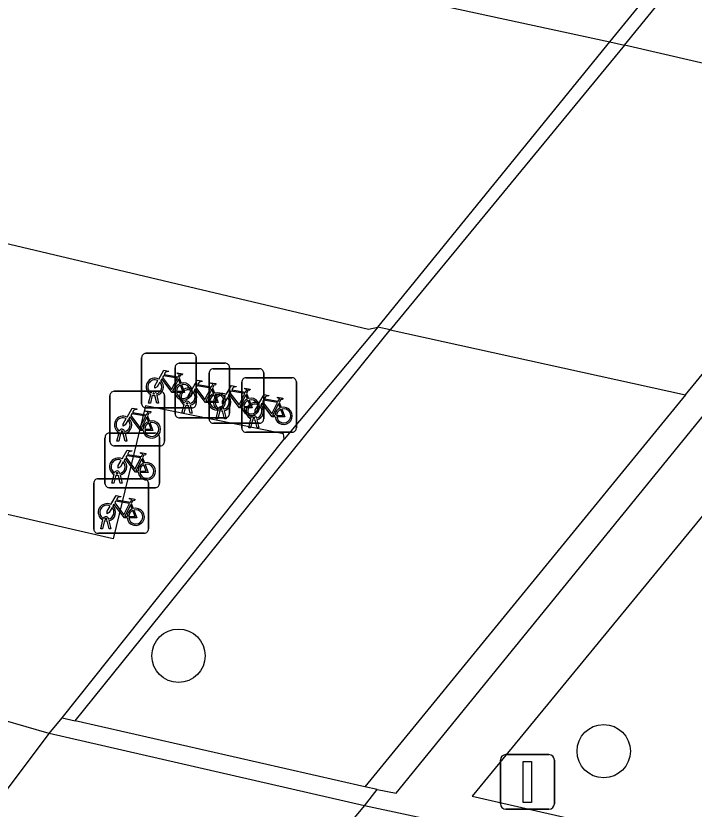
# Model space of a CAD drawing. Extents: x 161772 to 163123, y 383092 to 383917.
# Drawn here: x 161892.27 to 161904.7, y 383188.3 to 383202.84 of the extents above; entities that cross this region are included whole.
import ezdxf

# ---------------------------------------------------------------- set-up
doc = ezdxf.new("R2010")
doc.units = 0
for name, color, linetype in [('IMGEO_Boom', 7, 'Continuous'), ('IMGEO_Fietsenrek', 7, 'Continuous'), ('IMGEO_Groenvoorziening', 7, 'Continuous'), ('IMGEO_Parkeervlak_open', 7, 'Continuous'), ('IMGEO_Rijbaan_lokaal_open', 7, 'Continuous'), ('IMGEO_Verkeersbordpaal', 7, 'Continuous'), ('IMGEO_Voetpad_gesloten', 7, 'Continuous'), ('IMGEO_Voetpad_op_trap', 7, 'Continuous'), ('IMGEO_Voetpad_open', 7, 'Continuous')]:
    doc.layers.add(name, color=color, linetype=linetype)

msp = doc.modelspace()

# ---------------------------------------------------------------- linework, layer by layer
at = {"layer": 'IMGEO_Boom'}
for centre in [(161895.248, 383191.112), (161903.044, 383189.364)]:
    msp.add_circle(centre, 0.489, dxfattribs=at)
at = {"layer": 'IMGEO_Fietsenrek'}
for p, q in [((161894.647, 383196.654), (161895.488, 383196.654)), ((161895.488, 383196.654), (161894.647, 383196.654)), ((161894.572, 383195.729), (161894.572, 383196.57)), ((161894.572, 383196.57), (161894.572, 383195.729)), ((161895.572, 383196.579), (161895.572, 383195.738)), ((161895.572, 383195.738), (161895.572, 383196.579)), ((161895.184, 383195.547), (161895.184, 383196.388)), ((161895.184, 383196.388), (161895.184, 383195.547)), ((161895.259, 383196.472), (161896.1, 383196.472)), ((161896.1, 383196.472), (161895.259, 383196.472)), ((161895.885, 383196.372), (161896.726, 383196.372)), ((161896.726, 383196.372), (161895.885, 383196.372)), ((161896.184, 383196.397), (161896.184, 383195.556)), ((161896.184, 383195.556), (161896.184, 383196.397)), ((161895.259, 383196.203), (161895.295, 383196.108)), ((161895.81, 383195.447), (161895.81, 383196.288)), ((161895.81, 383196.288), (161895.81, 383195.447)), ((161896.484, 383196.207), (161897.325, 383196.207)), ((161897.325, 383196.207), (161896.484, 383196.207)), ((161896.81, 383196.297), (161896.81, 383195.456)), ((161896.81, 383195.456), (161896.81, 383196.297)), ((161896.409, 383195.282), (161896.409, 383196.123)), ((161896.409, 383196.123), (161896.409, 383195.282)), ((161897.409, 383196.132), (161897.409, 383195.291)), ((161897.409, 383195.291), (161897.409, 383196.132)), ((161894.066, 383195.959), (161894.907, 383195.959)), ((161894.907, 383195.959), (161894.066, 383195.959)), ((161894.81, 383195.91), (161894.809, 383195.914)), ((161894.841, 383195.921), (161894.842, 383195.914)), ((161895.871, 383196.021), (161895.907, 383195.926)), ((161896.497, 383195.921), (161896.533, 383195.826)), ((161893.991, 383195.034), (161893.991, 383195.875)), ((161893.991, 383195.875), (161893.991, 383195.034)), ((161894.699, 383195.738), (161894.738, 383195.898)), ((161894.768, 383195.886), (161894.733, 383195.738)), ((161894.851, 383195.738), (161894.817, 383195.88)), ((161894.849, 383195.884), (161894.884, 383195.738)), ((161894.991, 383195.884), (161894.991, 383195.043)), ((161894.991, 383195.043), (161894.991, 383195.884)), ((161897.096, 383195.756), (161897.132, 383195.661)), ((161895.497, 383195.654), (161894.656, 383195.654)), ((161894.656, 383195.654), (161895.497, 383195.654)), ((161894.733, 383195.738), (161894.699, 383195.738)), ((161894.884, 383195.738), (161894.851, 383195.738)), ((161895.311, 383195.556), (161895.35, 383195.716)), ((161895.38, 383195.704), (161895.345, 383195.556)), ((161895.422, 383195.728), (161895.421, 383195.732)), ((161895.463, 383195.556), (161895.429, 383195.698)), ((161895.453, 383195.739), (161895.454, 383195.732)), ((161895.461, 383195.702), (161895.496, 383195.556)), ((161895.937, 383195.456), (161895.976, 383195.616)), ((161896.048, 383195.628), (161896.047, 383195.632)), ((161896.079, 383195.639), (161896.08, 383195.632)), ((161894.678, 383195.508), (161894.714, 383195.413)), ((161896.109, 383195.472), (161895.268, 383195.472)), ((161895.268, 383195.472), (161896.109, 383195.472)), ((161895.345, 383195.556), (161895.311, 383195.556)), ((161895.496, 383195.556), (161895.463, 383195.556)), ((161896.006, 383195.604), (161895.971, 383195.456)), ((161896.089, 383195.456), (161896.055, 383195.598)), ((161896.087, 383195.602), (161896.122, 383195.456)), ((161896.647, 383195.463), (161896.646, 383195.467)), ((161896.678, 383195.474), (161896.679, 383195.467)), ((161896.735, 383195.372), (161895.894, 383195.372)), ((161895.894, 383195.372), (161896.735, 383195.372)), ((161895.971, 383195.456), (161895.937, 383195.456)), ((161896.122, 383195.456), (161896.089, 383195.456)), ((161896.536, 383195.291), (161896.575, 383195.451)), ((161896.605, 383195.439), (161896.57, 383195.291)), ((161896.688, 383195.291), (161896.654, 383195.433)), ((161896.686, 383195.437), (161896.721, 383195.291)), ((161893.975, 383195.192), (161894.816, 383195.192)), ((161894.816, 383195.192), (161893.975, 383195.192)), ((161894.118, 383195.043), (161894.157, 383195.203)), ((161894.187, 383195.191), (161894.152, 383195.043)), ((161894.229, 383195.215), (161894.228, 383195.219)), ((161894.27, 383195.043), (161894.236, 383195.185)), ((161894.26, 383195.226), (161894.261, 383195.219)), ((161894.268, 383195.189), (161894.303, 383195.043)), ((161897.334, 383195.207), (161896.493, 383195.207)), ((161896.493, 383195.207), (161897.334, 383195.207)), ((161896.57, 383195.291), (161896.536, 383195.291)), ((161896.721, 383195.291), (161896.688, 383195.291)), ((161893.9, 383194.267), (161893.9, 383195.108)), ((161893.9, 383195.108), (161893.9, 383194.267)), ((161894.152, 383195.043), (161894.118, 383195.043)), ((161894.303, 383195.043), (161894.27, 383195.043)), ((161894.9, 383195.117), (161894.9, 383194.276)), ((161894.9, 383194.276), (161894.9, 383195.117)), ((161894.916, 383194.959), (161894.075, 383194.959)), ((161894.075, 383194.959), (161894.916, 383194.959)), ((161894.587, 383194.741), (161894.623, 383194.646)), ((161894.138, 383194.448), (161894.137, 383194.452)), ((161894.169, 383194.459), (161894.17, 383194.452)), ((161893.771, 383194.356), (161894.612, 383194.356)), ((161894.612, 383194.356), (161893.771, 383194.356)), ((161894.027, 383194.276), (161894.066, 383194.436)), ((161894.096, 383194.424), (161894.061, 383194.276)), ((161894.179, 383194.276), (161894.145, 383194.418)), ((161894.177, 383194.422), (161894.212, 383194.276)), ((161893.696, 383193.431), (161893.696, 383194.272)), ((161893.696, 383194.272), (161893.696, 383193.431)), ((161894.825, 383194.192), (161893.984, 383194.192)), ((161893.984, 383194.192), (161894.825, 383194.192)), ((161894.061, 383194.276), (161894.027, 383194.276)), ((161894.212, 383194.276), (161894.179, 383194.276)), ((161894.696, 383194.281), (161894.696, 383193.44)), ((161894.696, 383193.44), (161894.696, 383194.281)), ((161894.383, 383193.905), (161894.419, 383193.81)), ((161893.823, 383193.44), (161893.862, 383193.6)), ((161893.892, 383193.588), (161893.857, 383193.44)), ((161893.934, 383193.612), (161893.933, 383193.616)), ((161893.975, 383193.44), (161893.941, 383193.582)), ((161893.965, 383193.623), (161893.966, 383193.616)), ((161893.973, 383193.586), (161894.008, 383193.44)), ((161893.857, 383193.44), (161893.823, 383193.44)), ((161894.008, 383193.44), (161893.975, 383193.44)), ((161894.621, 383193.356), (161893.78, 383193.356)), ((161893.78, 383193.356), (161894.621, 383193.356))]:
    msp.add_line(p, q, dxfattribs=at)
for points in [[(161894.885, 383196.18), (161894.98, 383196.344), (161895.066, 383196.33), (161895.068, 383196.321), (161895.012, 383196.31), (161894.985, 383196.265), (161895.241, 383196.224)], [(161895.228, 383196.199), (161894.971, 383196.24), (161894.954, 383196.211), (161895.121, 383195.991), (161895.228, 383196.199)], [(161895.241, 383196.224), (161895.266, 383196.273), (161895.26, 383196.277), (161895.237, 383196.281), (161895.225, 383196.288), (161895.224, 383196.291), (161895.226, 383196.296), (161895.321, 383196.281), (161895.323, 383196.271), (161895.313, 383196.258), (161895.301, 383196.252), (161895.287, 383196.258), (161895.259, 383196.203)], [(161894.906, 383196.128), (161894.854, 383196.038), (161894.814, 383196.013), (161894.815, 383196.06), (161894.87, 383196.154)], [(161895.181, 383195.936), (161895.131, 383195.936), (161894.94, 383196.187), (161894.921, 383196.155)], [(161895.276, 383196.101), (161895.246, 383196.178), (161895.137, 383195.96), (161895.18, 383195.96)], [(161895.21, 383195.96), (161895.33, 383195.959), (161895.286, 383196.073)], [(161895.306, 383196.08), (161895.361, 383195.935), (161895.211, 383195.935)], [(161895.497, 383195.998), (161895.592, 383196.162), (161895.678, 383196.148), (161895.68, 383196.139), (161895.624, 383196.128), (161895.597, 383196.083), (161895.853, 383196.042)], [(161895.84, 383196.017), (161895.583, 383196.058), (161895.566, 383196.029), (161895.733, 383195.809), (161895.84, 383196.017)], [(161895.853, 383196.042), (161895.878, 383196.091), (161895.872, 383196.095), (161895.849, 383196.099), (161895.837, 383196.106), (161895.836, 383196.109), (161895.838, 383196.114), (161895.933, 383196.099), (161895.935, 383196.089), (161895.925, 383196.076), (161895.913, 383196.07), (161895.899, 383196.076), (161895.871, 383196.021)], [(161896.123, 383195.898), (161896.218, 383196.062), (161896.304, 383196.048), (161896.306, 383196.039), (161896.25, 383196.028), (161896.223, 383195.983), (161896.479, 383195.942)], [(161895.518, 383195.946), (161895.466, 383195.856), (161895.426, 383195.831), (161895.427, 383195.878), (161895.482, 383195.972)], [(161895.793, 383195.754), (161895.743, 383195.754), (161895.552, 383196.005), (161895.533, 383195.973)], [(161895.888, 383195.919), (161895.858, 383195.996), (161895.749, 383195.778), (161895.792, 383195.778)], [(161896.419, 383195.654), (161896.369, 383195.654), (161896.178, 383195.905), (161896.159, 383195.873)], [(161896.466, 383195.917), (161896.209, 383195.958), (161896.192, 383195.929), (161896.359, 383195.709), (161896.466, 383195.917)], [(161896.479, 383195.942), (161896.504, 383195.991), (161896.498, 383195.995), (161896.475, 383195.999), (161896.463, 383196.006), (161896.462, 383196.009), (161896.464, 383196.014), (161896.559, 383195.999), (161896.561, 383195.989), (161896.551, 383195.976), (161896.539, 383195.97), (161896.525, 383195.976), (161896.497, 383195.921)], [(161895.822, 383195.778), (161895.942, 383195.777), (161895.898, 383195.891)], [(161895.918, 383195.898), (161895.973, 383195.753), (161895.823, 383195.753)], [(161896.144, 383195.846), (161896.092, 383195.756), (161896.052, 383195.731), (161896.053, 383195.778), (161896.108, 383195.872)], [(161896.514, 383195.819), (161896.484, 383195.896), (161896.375, 383195.678), (161896.418, 383195.678)], [(161896.448, 383195.678), (161896.568, 383195.677), (161896.524, 383195.791)], [(161896.544, 383195.798), (161896.599, 383195.653), (161896.449, 383195.653)], [(161896.722, 383195.733), (161896.817, 383195.897), (161896.903, 383195.883), (161896.905, 383195.874), (161896.849, 383195.863), (161896.822, 383195.818), (161897.078, 383195.777)], [(161897.065, 383195.752), (161896.808, 383195.793), (161896.791, 383195.764), (161896.958, 383195.544), (161897.065, 383195.752)], [(161897.078, 383195.777), (161897.103, 383195.826), (161897.097, 383195.83), (161897.074, 383195.834), (161897.062, 383195.841), (161897.061, 383195.844), (161897.063, 383195.849), (161897.158, 383195.834), (161897.16, 383195.824), (161897.15, 383195.811), (161897.138, 383195.805), (161897.124, 383195.811), (161897.096, 383195.756)], [(161894.304, 383195.485), (161894.399, 383195.649), (161894.485, 383195.635), (161894.487, 383195.626), (161894.431, 383195.615), (161894.404, 383195.57), (161894.66, 383195.529)], [(161896.743, 383195.681), (161896.691, 383195.591), (161896.651, 383195.566), (161896.652, 383195.613), (161896.707, 383195.707)], [(161897.018, 383195.489), (161896.968, 383195.489), (161896.777, 383195.74), (161896.758, 383195.708)], [(161897.113, 383195.654), (161897.083, 383195.731), (161896.974, 383195.513), (161897.017, 383195.513)], [(161897.047, 383195.513), (161897.167, 383195.512), (161897.123, 383195.626)], [(161897.143, 383195.633), (161897.198, 383195.488), (161897.048, 383195.488)], [(161894.6, 383195.241), (161894.55, 383195.241), (161894.359, 383195.492), (161894.34, 383195.46)], [(161894.647, 383195.504), (161894.39, 383195.545), (161894.373, 383195.516), (161894.54, 383195.296), (161894.647, 383195.504)], [(161894.695, 383195.406), (161894.665, 383195.483), (161894.556, 383195.265), (161894.599, 383195.265)], [(161894.66, 383195.529), (161894.685, 383195.578), (161894.679, 383195.582), (161894.656, 383195.586), (161894.644, 383195.593), (161894.643, 383195.596), (161894.645, 383195.601), (161894.74, 383195.586), (161894.742, 383195.576), (161894.732, 383195.563), (161894.72, 383195.557), (161894.706, 383195.563), (161894.678, 383195.508)], [(161894.325, 383195.433), (161894.273, 383195.343), (161894.233, 383195.318), (161894.234, 383195.365), (161894.289, 383195.459)], [(161894.629, 383195.265), (161894.749, 383195.264), (161894.705, 383195.378)], [(161894.725, 383195.385), (161894.78, 383195.24), (161894.63, 383195.24)], [(161894.213, 383194.718), (161894.308, 383194.882), (161894.394, 383194.868), (161894.396, 383194.859), (161894.34, 383194.848), (161894.313, 383194.803), (161894.569, 383194.762)], [(161894.556, 383194.737), (161894.299, 383194.778), (161894.282, 383194.749), (161894.449, 383194.529), (161894.556, 383194.737)], [(161894.569, 383194.762), (161894.594, 383194.811), (161894.588, 383194.815), (161894.565, 383194.819), (161894.553, 383194.826), (161894.552, 383194.829), (161894.554, 383194.834), (161894.649, 383194.819), (161894.651, 383194.809), (161894.641, 383194.796), (161894.629, 383194.79), (161894.615, 383194.796), (161894.587, 383194.741)], [(161894.234, 383194.666), (161894.182, 383194.576), (161894.142, 383194.551), (161894.143, 383194.598), (161894.198, 383194.692)], [(161894.509, 383194.474), (161894.459, 383194.474), (161894.268, 383194.725), (161894.249, 383194.693)], [(161894.604, 383194.639), (161894.574, 383194.716), (161894.465, 383194.498), (161894.508, 383194.498)], [(161894.538, 383194.498), (161894.658, 383194.497), (161894.614, 383194.611)], [(161894.634, 383194.618), (161894.689, 383194.473), (161894.539, 383194.473)], [(161894.009, 383193.882), (161894.104, 383194.046), (161894.19, 383194.032), (161894.192, 383194.023), (161894.136, 383194.012), (161894.109, 383193.967), (161894.365, 383193.926)], [(161894.305, 383193.638), (161894.255, 383193.638), (161894.064, 383193.889), (161894.045, 383193.857)], [(161894.352, 383193.901), (161894.095, 383193.942), (161894.078, 383193.913), (161894.245, 383193.693), (161894.352, 383193.901)], [(161894.4, 383193.803), (161894.37, 383193.88), (161894.261, 383193.662), (161894.304, 383193.662)], [(161894.365, 383193.926), (161894.39, 383193.975), (161894.384, 383193.979), (161894.361, 383193.983), (161894.349, 383193.99), (161894.348, 383193.993), (161894.35, 383193.998), (161894.445, 383193.983), (161894.447, 383193.973), (161894.437, 383193.96), (161894.425, 383193.954), (161894.411, 383193.96), (161894.383, 383193.905)], [(161894.03, 383193.83), (161893.978, 383193.74), (161893.938, 383193.715), (161893.939, 383193.762), (161893.994, 383193.856)], [(161894.334, 383193.662), (161894.454, 383193.661), (161894.41, 383193.775)], [(161894.43, 383193.782), (161894.485, 383193.637), (161894.335, 383193.637)]]:
    msp.add_lwpolyline(points, dxfattribs=at)
for centre, radius, start, end in [((161894.65, 383196.576), 0.0779, 92.4484, 184.2845), ((161894.65, 383196.576), 0.0779, 92.4484, 184.2845), ((161895.494, 383196.576), 0.0779, 2.4484, 94.2845), ((161895.494, 383196.576), 0.0779, 2.4484, 94.2845), ((161895.262, 383196.394), 0.0779, 92.4484, 184.2845), ((161895.262, 383196.394), 0.0779, 92.4484, 184.2845), ((161895.888, 383196.294), 0.0779, 92.4484, 184.2845), ((161895.888, 383196.294), 0.0779, 92.4484, 184.2845), ((161896.106, 383196.394), 0.0779, 2.4484, 94.2845), ((161896.106, 383196.394), 0.0779, 2.4484, 94.2845), ((161896.732, 383196.294), 0.0779, 2.4484, 94.2845), ((161896.732, 383196.294), 0.0779, 2.4484, 94.2845), ((161894.812, 383196.039), 0.159, 62.6766, 242.1369), ((161896.487, 383196.129), 0.0779, 92.4484, 184.2845), ((161896.487, 383196.129), 0.0779, 92.4484, 184.2845), ((161897.331, 383196.129), 0.0779, 2.4484, 94.2845), ((161897.331, 383196.129), 0.0779, 2.4484, 94.2845), ((161894.812, 383196.039), 0.129, 63.3192, 238.903), ((161894.812, 383196.039), 0.129, 283.6043, 43.4302), ((161894.812, 383196.039), 0.159, 283.5766, 46.6042), ((161895.339, 383195.955), 0.159, 113.3408, 178.3217), ((161895.339, 383195.955), 0.159, 187.0065, 105.7708), ((161895.339, 383195.955), 0.129, 113.923, 177.9556), ((161895.339, 383195.955), 0.129, 188.6715, 104.5883), ((161894.069, 383195.881), 0.0779, 92.4484, 184.2845), ((161894.069, 383195.881), 0.0779, 92.4484, 184.2845), ((161894.792, 383195.91), 0.0499, 12.8025, 158.6934), ((161894.792, 383195.91), 0.0174, 12.8025, 163.4502), ((161894.812, 383196.039), 0.129, 253.415, 269.0204), ((161894.913, 383195.881), 0.0779, 2.4484, 94.2845), ((161894.913, 383195.881), 0.0779, 2.4484, 94.2845), ((161895.424, 383195.857), 0.159, 62.6766, 242.1369), ((161895.424, 383195.857), 0.129, 63.3192, 238.903), ((161895.424, 383195.857), 0.129, 283.6043, 43.4302), ((161895.424, 383195.857), 0.159, 283.5766, 46.6042), ((161895.951, 383195.773), 0.159, 113.3408, 178.3217), ((161895.951, 383195.773), 0.159, 187.0065, 105.7708), ((161895.951, 383195.773), 0.129, 188.6715, 104.5883), ((161896.05, 383195.757), 0.159, 62.6766, 242.1369), ((161894.812, 383196.039), 0.159, 253.9967, 271.7867), ((161895.404, 383195.728), 0.0499, 12.8025, 158.6934), ((161895.951, 383195.773), 0.129, 113.923, 177.9556), ((161896.05, 383195.757), 0.129, 63.3192, 238.903), ((161896.05, 383195.757), 0.129, 283.6043, 43.4302), ((161896.05, 383195.757), 0.159, 283.5766, 46.6042), ((161896.577, 383195.673), 0.159, 113.3408, 178.3217), ((161896.577, 383195.673), 0.159, 187.0065, 105.7708), ((161896.577, 383195.673), 0.129, 113.923, 177.9556), ((161896.577, 383195.673), 0.129, 188.6715, 104.5883), ((161894.65, 383195.732), 0.0779, 182.4484, 274.2845), ((161894.65, 383195.732), 0.0779, 182.4484, 274.2845), ((161895.424, 383195.857), 0.159, 253.9967, 271.7867), ((161895.404, 383195.728), 0.0174, 12.8025, 163.4502), ((161895.424, 383195.857), 0.129, 253.415, 269.0204), ((161895.494, 383195.732), 0.0779, 272.4484, 4.2845), ((161895.494, 383195.732), 0.0779, 272.4484, 4.2845), ((161896.03, 383195.628), 0.0499, 12.8025, 158.6934), ((161896.03, 383195.628), 0.0174, 12.8025, 163.4502), ((161896.05, 383195.757), 0.129, 253.415, 269.0204), ((161896.649, 383195.592), 0.159, 62.6766, 242.1369), ((161896.649, 383195.592), 0.129, 63.3192, 238.903), ((161896.649, 383195.592), 0.129, 283.6043, 43.4302), ((161896.649, 383195.592), 0.159, 283.5766, 46.6042), ((161897.176, 383195.508), 0.159, 113.3408, 178.3217), ((161897.176, 383195.508), 0.159, 187.0065, 105.7708), ((161897.176, 383195.508), 0.129, 113.923, 177.9556), ((161897.176, 383195.508), 0.129, 188.6715, 104.5883), ((161894.231, 383195.344), 0.159, 62.6766, 242.1369), ((161894.231, 383195.344), 0.129, 63.3192, 238.903), ((161895.262, 383195.55), 0.0779, 182.4484, 274.2845), ((161895.262, 383195.55), 0.0779, 182.4484, 274.2845), ((161896.05, 383195.757), 0.159, 253.9967, 271.7867), ((161896.106, 383195.55), 0.0779, 272.4484, 4.2845), ((161896.106, 383195.55), 0.0779, 272.4484, 4.2845), ((161896.629, 383195.463), 0.0499, 12.8025, 158.6934), ((161896.629, 383195.463), 0.0174, 12.8025, 163.4502), ((161896.649, 383195.592), 0.129, 253.415, 269.0204), ((161894.231, 383195.344), 0.129, 283.6043, 43.4302), ((161894.231, 383195.344), 0.159, 283.5766, 46.6042), ((161894.758, 383195.26), 0.159, 113.3408, 178.3217), ((161894.758, 383195.26), 0.159, 187.0065, 105.7708), ((161894.758, 383195.26), 0.129, 113.923, 177.9556), ((161894.758, 383195.26), 0.129, 188.6715, 104.5883), ((161895.888, 383195.45), 0.0779, 182.4484, 274.2845), ((161895.888, 383195.45), 0.0779, 182.4484, 274.2845), ((161896.649, 383195.592), 0.159, 253.9967, 271.7867), ((161896.732, 383195.45), 0.0779, 272.4484, 4.2845), ((161896.732, 383195.45), 0.0779, 272.4484, 4.2845), ((161893.978, 383195.114), 0.0779, 92.4484, 184.2845), ((161893.978, 383195.114), 0.0779, 92.4484, 184.2845), ((161894.211, 383195.215), 0.0499, 12.8025, 158.6934), ((161894.231, 383195.344), 0.159, 253.9967, 271.7867), ((161894.211, 383195.215), 0.0174, 12.8025, 163.4502), ((161894.231, 383195.344), 0.129, 253.415, 269.0204), ((161894.822, 383195.114), 0.0779, 2.4484, 94.2845), ((161894.822, 383195.114), 0.0779, 2.4484, 94.2845), ((161896.487, 383195.285), 0.0779, 182.4484, 274.2845), ((161896.487, 383195.285), 0.0779, 182.4484, 274.2845), ((161897.331, 383195.285), 0.0779, 272.4484, 4.2845), ((161897.331, 383195.285), 0.0779, 272.4484, 4.2845), ((161894.069, 383195.037), 0.0779, 182.4484, 274.2845), ((161894.069, 383195.037), 0.0779, 182.4484, 274.2845), ((161894.913, 383195.037), 0.0779, 272.4484, 4.2845), ((161894.913, 383195.037), 0.0779, 272.4484, 4.2845), ((161894.14, 383194.577), 0.159, 62.6766, 242.1369), ((161894.14, 383194.577), 0.129, 63.3192, 238.903), ((161894.14, 383194.577), 0.129, 283.6043, 43.4302), ((161894.14, 383194.577), 0.159, 283.5766, 46.6042), ((161894.667, 383194.493), 0.159, 113.3408, 178.3217), ((161894.667, 383194.493), 0.159, 187.0065, 105.7708), ((161894.667, 383194.493), 0.129, 113.923, 177.9556), ((161894.667, 383194.493), 0.129, 188.6715, 104.5883), ((161894.12, 383194.448), 0.0499, 12.8025, 158.6934), ((161894.12, 383194.448), 0.0174, 12.8025, 163.4502), ((161894.14, 383194.577), 0.129, 253.415, 269.0204), ((161893.774, 383194.278), 0.0779, 92.4484, 184.2845), ((161893.774, 383194.278), 0.0779, 92.4484, 184.2845), ((161894.14, 383194.577), 0.159, 253.9967, 271.7867), ((161894.618, 383194.278), 0.0779, 2.4484, 94.2845), ((161894.618, 383194.278), 0.0779, 2.4484, 94.2845), ((161893.978, 383194.27), 0.0779, 182.4484, 274.2845), ((161893.978, 383194.27), 0.0779, 182.4484, 274.2845), ((161894.822, 383194.27), 0.0779, 272.4484, 4.2845), ((161894.822, 383194.27), 0.0779, 272.4484, 4.2845), ((161893.936, 383193.741), 0.159, 62.6766, 242.1369), ((161893.936, 383193.741), 0.129, 63.3192, 238.903), ((161893.936, 383193.741), 0.129, 283.6043, 43.4302), ((161893.936, 383193.741), 0.159, 283.5766, 46.6042), ((161894.463, 383193.657), 0.159, 113.3408, 178.3217), ((161894.463, 383193.657), 0.159, 187.0065, 105.7708), ((161894.463, 383193.657), 0.129, 113.923, 177.9556), ((161894.463, 383193.657), 0.129, 188.6715, 104.5883), ((161893.916, 383193.612), 0.0499, 12.8025, 158.6934), ((161893.936, 383193.741), 0.159, 253.9967, 271.7867), ((161893.916, 383193.612), 0.0174, 12.8025, 163.4502), ((161893.936, 383193.741), 0.129, 253.415, 269.0204), ((161893.774, 383193.434), 0.0779, 182.4484, 274.2845), ((161893.774, 383193.434), 0.0779, 182.4484, 274.2845), ((161894.618, 383193.434), 0.0779, 272.4484, 4.2845), ((161894.618, 383193.434), 0.0779, 272.4484, 4.2845)]:
    msp.add_arc(centre, radius, start, end, dxfattribs=at)
at = {"layer": 'IMGEO_Groenvoorziening'}
for points in [[(161892.876, 383189.685), (161891.182, 383190.179)], [(161877.756, 383169.569), (161892.349, 383188.984), (161892.876, 383189.685)]]:
    msp.add_lwpolyline(points, dxfattribs=at)
at = {"layer": 'IMGEO_Parkeervlak_open'}
msp.add_lwpolyline([(161897.185, 383195.08), (161897.174, 383195.177), (161894.645, 383195.694), (161894.048, 383193.253), (161880.454, 383196.385), (161881.574, 383201.159)], dxfattribs=at)
at = {"layer": 'IMGEO_Rijbaan_lokaal_open'}
for points in [[(161903.155, 383202.362), (161915.629, 383217.6)], [(161898.77, 383203.314), (161903.155, 383202.362)]]:
    msp.add_lwpolyline(points, dxfattribs=at)
at = {"layer": 'IMGEO_Verkeersbordpaal'}
for p, q in [((161901.25, 383189.301), (161902.04, 383189.301)), ((161902.04, 383189.301), (161901.25, 383189.301)), ((161901.15, 383188.401), (161901.15, 383189.201)), ((161901.15, 383189.201), (161901.15, 383188.401)), ((161902.14, 383189.201), (161902.14, 383188.401)), ((161902.14, 383188.401), (161902.14, 383189.201)), ((161902.04, 383188.301), (161901.25, 383188.301)), ((161901.25, 383188.301), (161902.04, 383188.301))]:
    msp.add_line(p, q, dxfattribs=at)
msp.add_lwpolyline([(161901.57, 383189.176), (161901.72, 383189.176), (161901.72, 383188.426), (161901.57, 383188.426), (161901.57, 383189.176)], dxfattribs=at)
for centre, start, end in [((161901.25, 383189.201), 90, 180), ((161901.25, 383189.201), 90, 180), ((161902.04, 383189.201), 0, 90), ((161902.04, 383189.201), 360, 90), ((161901.25, 383188.401), 180, 270), ((161901.25, 383188.401), 180, 270), ((161902.04, 383188.401), 270, 0), ((161902.04, 383188.401), 270, 0)]:
    msp.add_arc(centre, 0.1, start, end, dxfattribs=at)
at = {"layer": 'IMGEO_Voetpad_gesloten'}
for points in [[(161903.425, 383202.299), (161915.799, 383217.46)], [(161898.902, 383197.134), (161903.155, 383202.362)], [(161903.425, 383202.299), (161899.131, 383197.083)], [(161903.155, 383202.362), (161903.425, 383202.299)], [(161904.546, 383195.892), (161908.783, 383201.062)], [(161893.355, 383189.918), (161899.131, 383197.083)], [(161898.902, 383197.134), (161897.185, 383195.08)], [(161899.131, 383197.083), (161898.902, 383197.134)], [(161904.546, 383195.892), (161898.664, 383188.711)], [(161898.889, 383188.662), (161899.241, 383188.593), (161905.083, 383195.774)], [(161893.115, 383189.972), (161897.185, 383195.08)], [(161892.876, 383189.685), (161893.115, 383189.972)], [(161893.115, 383189.972), (161893.355, 383189.918)], [(161898.664, 383188.711), (161893.355, 383189.918)], [(161898.656, 383188.359), (161892.876, 383189.685)], [(161898.656, 383188.359), (161898.889, 383188.662)], [(161898.889, 383188.662), (161898.664, 383188.711)], [(161896.762, 383185.692), (161896.493, 383185.753), (161898.656, 383188.359)], [(161932.928, 383181.042), (161898.656, 383188.359)]]:
    msp.add_lwpolyline(points, dxfattribs=at)
at = {"layer": 'IMGEO_Voetpad_op_trap'}
for points in [[(161908.783, 383201.062), (161903.425, 383202.299)], [(161899.131, 383197.083), (161904.546, 383195.892)]]:
    msp.add_lwpolyline(points, dxfattribs=at)
at = {"layer": 'IMGEO_Voetpad_open'}
for points in [[(161881.574, 383201.159), (161898.732, 383197.097), (161898.902, 383197.134)], [(161906.322, 383195.46), (161900.634, 383188.537), (161928.424, 383182.206), (161930.17, 383189.903)]]:
    msp.add_lwpolyline(points, dxfattribs=at)

doc.saveas('drawing.dxf')
